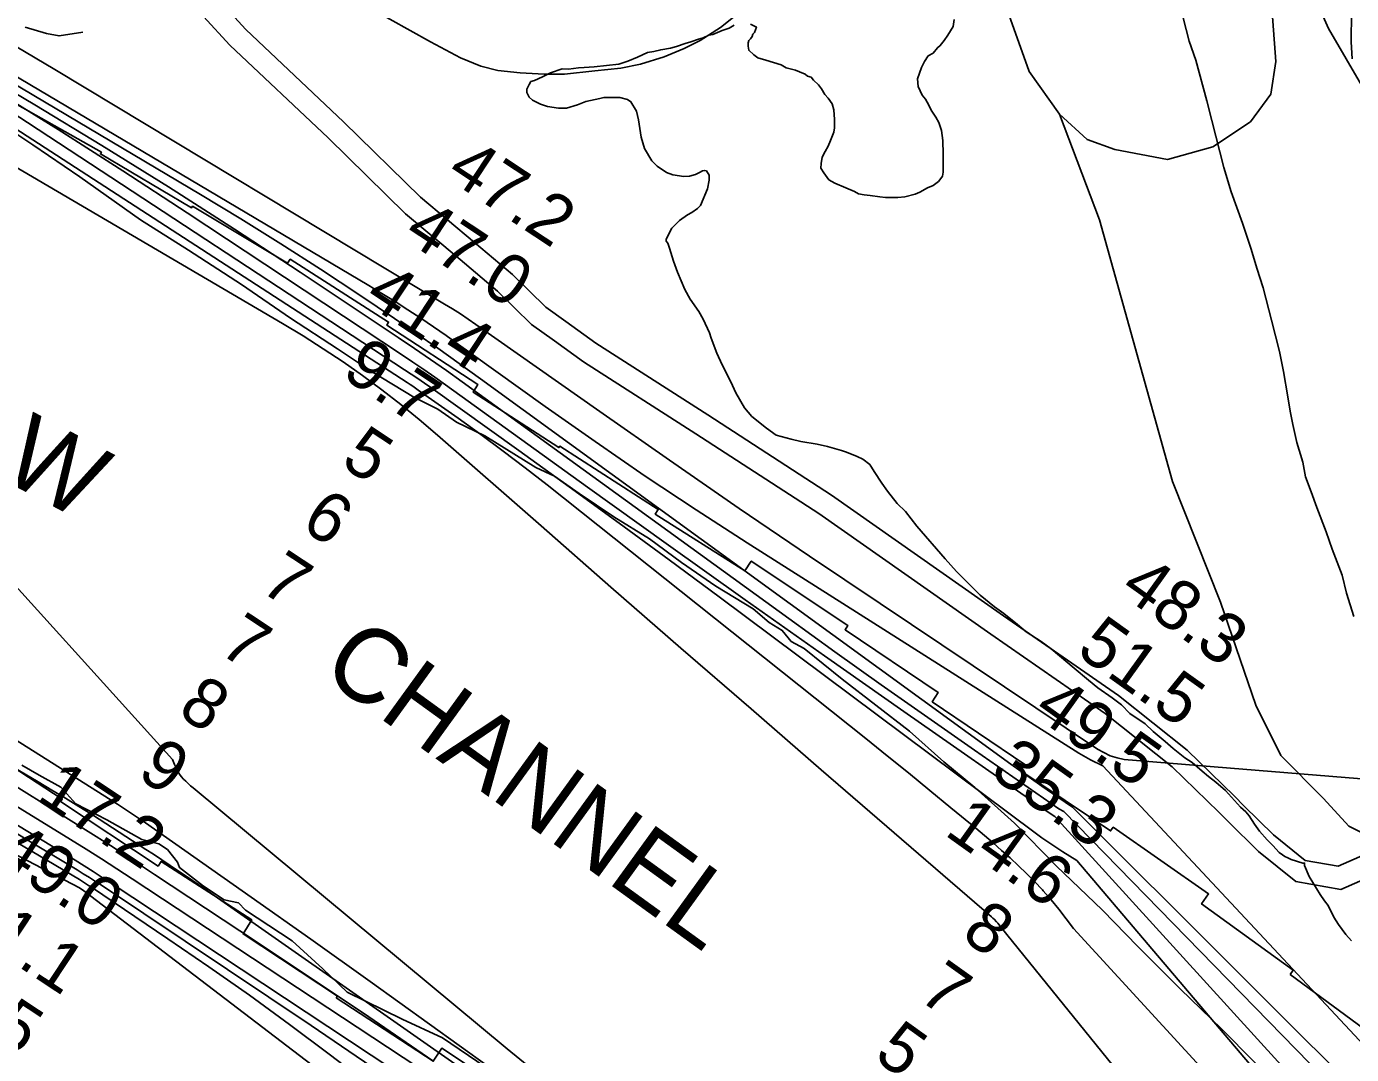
# Model space of a CAD drawing. Extents: x 3180038 to 3217926, y 922069 to 947485.
# Drawn here: x 3203764 to 3205543, y 930561 to 931941 of the extents above; entities that cross this region are included whole.
import ezdxf

# ---------------------------------------------------------------- set-up
doc = ezdxf.new("R2010")
doc.units = 0
for name, color, linetype in [('V-LEVE-TOET', 7, 'Continuous'), ('V-RIVR-EDGE', 7, 'Continuous'), ('V-RIVR-RANG', 7, 'Continuous'), ('V-ROAD-CNTR', 7, 'Continuous'), ('V-RRAP-RVMT', 7, 'Continuous'), ('V-RRAP-RVMT-IDEN', 7, 'Continuous'), ('V-SITE-VEGE', 7, 'Continuous'), ('V-TOPO-DPTH', 7, 'Continuous'), ('V-TOPO-MAJR', 7, 'Continuous'), ('V-TOPO-MINR', 7, 'Continuous'), ('V-TOPO-SHOR', 7, 'Continuous'), ('V-TOPO-WATR', 7, 'Continuous')]:
    doc.layers.add(name, color=color, linetype=linetype)

msp = doc.modelspace()

# ---------------------------------------------------------------- linework, layer by layer
at = {"layer": 'V-LEVE-TOET'}
msp.add_lwpolyline([(3204224.7, 931966.3), (3204306.2, 931920.5), (3204346.9, 931899.1), (3204373.8, 931887.9), (3204397, 931882.2), (3204426.9, 931878.9), (3204458.8, 931877), (3204486.1, 931877.3), (3204527.2, 931881.7), (3204561.9, 931885.2), (3204588.4, 931890.4), (3204620.2, 931900.5), (3204646.7, 931911.5), (3204668.5, 931922.4), (3204695.6, 931939.8), (3204713.3, 931953.5)], dxfattribs=at)
at = {"layer": 'V-RIVR-EDGE'}
for points in [[(3204790.3, 931115.2), (3204778.6, 931130), (3204760.9, 931140.5), (3204739.3, 931158.9), (3204689.3, 931189.5), (3204643.5, 931221.1), (3204600.3, 931253), (3204552.5, 931282.6), (3204506.1, 931313.8), (3204473, 931337.2), (3204447.8, 931348.7), (3204379.4, 931391.5), (3204341.5, 931409.9), (3204316.3, 931427.3), (3204283.9, 931443.2), (3204227.3, 931477.7), (3204181.5, 931508.3), (3204118.6, 931549.4), (3204052.6, 931594.5), (3203981.6, 931640.5), (3203917.1, 931681.3), (3203835.6, 931739.2), (3203772.8, 931782.3), (3203727.7, 931811.6)], [(3205554.7, 930389.4), (3205516.2, 930428.1), (3205477.3, 930470.2), (3205459, 930498.7), (3205411.6, 930551.3), (3205368.8, 930594.7), (3205312.5, 930648.9), (3205256, 930705.4), (3205208.6, 930754.3), (3205146.1, 930814.1), (3205090.2, 930871.3), (3205037, 930918.9), (3204995.4, 930953.4), (3204949.3, 930994.8), (3204859, 931064.5), (3204808, 931105.6), (3204790.3, 931115.2)], [(3203758, 930948.9), (3203781.1, 930935.9), (3203810.1, 930919.6), (3203830.4, 930897.4), (3203871.9, 930875.6), (3203919, 930849.2), (3203941.6, 930843.6), (3203953.6, 930835.7), (3203966.9, 930819), (3203969.7, 930811.6), (3204001.9, 930786.6), (3204029.6, 930768.1), (3204048.5, 930764.3), (3204058.2, 930754.6), (3204120.9, 930713.3), (3204161.9, 930675.4), (3204194.7, 930644.3), (3204268.5, 930608.1), (3204322.4, 930583.1), (3204379.6, 930544.1)]]:
    msp.add_lwpolyline(points, dxfattribs=at)
at = {"layer": 'V-ROAD-CNTR'}
for points in [[(3203927.3, 932078.6), (3203952.9, 932052.4), (3204058.5, 931937.2), (3204189.7, 931813), (3204292.8, 931711.8), (3204365.5, 931651.1), (3204416.4, 931608), (3204461.2, 931564.2), (3204487.9, 931544.9)], [(3203893.4, 932070.5), (3203893.5, 932070.1), (3203931.1, 932031.8), (3204037.1, 931916.1), (3204168.9, 931791.4), (3204272.7, 931689.6), (3204346.1, 931628.2), (3204396.2, 931585.8), (3204441.9, 931541.1), (3204472.7, 931518.9)], [(3204487.9, 931544.9), (3204528.5, 931515.7), (3204678.8, 931419.4), (3204844.5, 931311.7), (3205075.7, 931149.5), (3205230.1, 931042.7), (3205322, 930969.3), (3205385.4, 930907.5), (3205398.3, 930894.7)], [(3204472.7, 931518.9), (3204511.6, 931490.9), (3204662.5, 931394.2), (3204827.8, 931286.9), (3205058.5, 931124.9), (3205212.2, 931018.6), (3205302.1, 930946.8), (3205364.4, 930886.1), (3205377, 930873.6)], [(3205398.3, 930894.7), (3205438, 930855.6), (3205480.6, 930821.3), (3205524.8, 930813.3), (3205579, 930837.2), (3205629, 930856.9), (3205688.9, 930832.2), (3205772, 930767.8), (3205822.7, 930729.8), (3205900.6, 930698.1), (3205940.3, 930677.8)], [(3205377, 930873.6), (3205418, 930833.2), (3205467.7, 930793.1), (3205528.5, 930782.2), (3205590.6, 930809.5), (3205628.7, 930824.6), (3205673.8, 930806), (3205753.8, 930744), (3205807.8, 930703.5), (3205888.1, 930670.8), (3205919.9, 930654.5)]]:
    msp.add_lwpolyline(points, dxfattribs=at)
at = {"layer": 'V-RRAP-RVMT'}
for points in [[(3203734.7, 931845.7), (3203864.7, 931772.3), (3203863.4, 931769.9), (3203985.8, 931697.7), (3203987.1, 931699.7), (3204114.6, 931623.2), (3204118.1, 931628.6), (3204250.2, 931544.2), (3204247.7, 931540.2), (3204370.1, 931460.1), (3204363.7, 931449.9), (3204478.8, 931375.5), (3204480, 931377.4), (3204612.2, 931292.5), (3204608.2, 931286.2), (3204728.2, 931210.2), (3204736.9, 931223.1), (3204866.8, 931136.6), (3204863, 931130.9), (3204988, 931046.5), (3204979.9, 931034.3), (3205104.3, 930949.8), (3205098.7, 930941.3), (3205219.2, 930860.7), (3205222.8, 930865.7), (3205350.8, 930776.2), (3205341.5, 930762.8), (3205464.3, 930673.6), (3205460.3, 930668.1)], [(3204179.9, 930636.7), (3204181.4, 930639), (3204054.8, 930722.5), (3204066.5, 930741.2), (3203944.9, 930819.8), (3203940.8, 930813.6), (3203810, 930900.3), (3203812.1, 930903.6), (3203686.3, 930985.5)], [(3205460.3, 930668.1), (3205575.8, 930583)], [(3205007.3, 930048.9), (3204890.5, 930141.5), (3204892.2, 930143.7), (3204782.3, 930224.5), (3204785.8, 930229.6), (3204665.7, 930318.5), (3204666.4, 930319.6), (3204553.7, 930396.2), (3204554.9, 930398), (3204433.4, 930477.4), (3204441.2, 930489.9), (3204321.8, 930569.1), (3204310, 930551.4), (3204179.9, 930636.7)]]:
    msp.add_lwpolyline(points, dxfattribs=at)
at = {"layer": 'V-SITE-VEGE'}
for points in [[(3205314.1, 931963.5), (3205320.9, 931937.1), (3205324.7, 931921.5), (3205333.9, 931895.8), (3205348.4, 931841.4), (3205355.2, 931814.9), (3205371.2, 931751.9), (3205381.1, 931719.2), (3205396.4, 931677.2), (3205407.9, 931642.2), (3205415.5, 931616.5), (3205423.9, 931590.1), (3205435.4, 931546.5), (3205446, 931504.5), (3205451.3, 931478), (3205457.3, 931443.8), (3205460.4, 931424.4), (3205464.1, 931406.5), (3205469.4, 931382.4), (3205477.1, 931355.9), (3205480.9, 931336.5), (3205488.5, 931316.3), (3205496.2, 931295.3), (3205508.4, 931262.6), (3205516.8, 931239.2), (3205529.9, 931204.2), (3205536, 931180.1), (3205545.9, 931148.9)], [(3205543.7, 931897.8), (3205542.2, 931920.4), (3205542.5, 931960)], [(3204648.1, 931918.1), (3204655.9, 931920.4), (3204666, 931924.3), (3204672.2, 931925.8), (3204680, 931929.6), (3204685.4, 931930.4), (3204697.9, 931935.7), (3204707.2, 931938.8), (3204714.2, 931942.7)], [(3204736, 931944.1), (3204743.8, 931940.2), (3204741.4, 931933.2), (3204739, 931930.9), (3204738.2, 931927.8), (3204735.9, 931924.7), (3204733.6, 931922.4), (3204732.8, 931919.2), (3204732.7, 931914.6), (3204733.5, 931909.1), (3204740.4, 931902.9), (3204745.9, 931899), (3204756.7, 931895.8), (3204776.9, 931889.5), (3204783.9, 931885.6), (3204796.3, 931882.4), (3204801.7, 931880), (3204809.4, 931876.9), (3204812.5, 931874.5), (3204817.2, 931873), (3204820.3, 931869.1), (3204827.2, 931862.8), (3204831.1, 931857.4), (3204835.7, 931849.6), (3204840.3, 931844.9), (3204845.7, 931837.1), (3204848, 931829.3), (3204848.7, 931816.1), (3204848.7, 931805.2), (3204847.9, 931799), (3204843.2, 931788.1), (3204840, 931780.4), (3204836.1, 931773.4), (3204832.2, 931765.7), (3204830.6, 931757.1), (3204830.5, 931750.9), (3204834.4, 931744.7), (3204841.3, 931735.3), (3204849.1, 931730.6), (3204863.8, 931724.3), (3204875.4, 931719.6), (3204880.8, 931716.5), (3204888.6, 931714.9), (3204896.4, 931714.1), (3204909.6, 931712.4), (3204917.3, 931711.6), (3204933.6, 931711.5), (3204943, 931712.3), (3204957, 931716.1), (3204963.2, 931718.4), (3204973.3, 931724.5), (3204981.1, 931727.6), (3204988.1, 931733), (3204991.3, 931736.9), (3204993.6, 931740), (3204994.4, 931745.4), (3204994.5, 931769.5), (3204993.9, 931788.1), (3204992.4, 931801.3), (3204988.6, 931812.2), (3204984.7, 931819.2), (3204978.5, 931828.6), (3204975.5, 931835.6), (3204970.8, 931843.4), (3204966.2, 931848.9), (3204960.8, 931860.5), (3204960.1, 931870.6), (3204965.6, 931886.2), (3204969.6, 931893.9), (3204974.3, 931901.6), (3204981.3, 931905.5), (3204986.8, 931912.5), (3204990.7, 931915.5), (3204996.1, 931922.5), (3205000.8, 931929.5), (3205007.9, 931941.1), (3205009.5, 931950.4)], [(3205126.2, 931115.4), (3205106.1, 931128), (3205094.5, 931138.1), (3205075.9, 931153), (3205063.5, 931161.6), (3205044.2, 931177.3), (3205012.5, 931209.3), (3204997.1, 931226.4), (3204959.2, 931270.2), (3204943.8, 931289.7), (3204933, 931300.6), (3204919.9, 931317), (3204912.2, 931327.9), (3204902.1, 931343.5), (3204896, 931352.8), (3204886.7, 931359.9), (3204879, 931363.8), (3204865, 931369.3), (3204858, 931371.7), (3204839.4, 931377.2), (3204825.4, 931380.4), (3204803.7, 931383.6), (3204790.5, 931386.8), (3204770.3, 931392.3), (3204757.2, 931401.7), (3204737.9, 931417.4), (3204727.8, 931429.1), (3204716.3, 931449.3), (3204709.4, 931464.1), (3204697.8, 931486.7), (3204690.9, 931502.3), (3204683.3, 931522.5), (3204681, 931529.6), (3204672.5, 931548.2), (3204666.4, 931558.4), (3204654.8, 931574.7), (3204647.9, 931588), (3204637.9, 931611.3), (3204632.5, 931626.1), (3204627.2, 931643.3), (3204624.9, 931650.3), (3204622.6, 931652.6), (3204622.6, 931655.7), (3204630.4, 931670.4), (3204640.6, 931680.5), (3204651.5, 931688.2), (3204657, 931691.3), (3204664.8, 931696.7), (3204668.7, 931700.5), (3204678.1, 931723), (3204680.5, 931734.6), (3204680.5, 931741.6), (3204676.7, 931747.1), (3204674.4, 931747.9), (3204671.3, 931747.1), (3204667.4, 931744.8), (3204661.9, 931742.5), (3204654.1, 931740.2), (3204646.4, 931739.5), (3204631.6, 931741.9), (3204623.1, 931745), (3204610.7, 931753.7), (3204603.7, 931760.7), (3204593.7, 931777.1), (3204589.1, 931792.6), (3204585.4, 931815.9), (3204583.1, 931827.6), (3204575.4, 931840.1), (3204570.8, 931843.2), (3204560.7, 931845.6), (3204538.9, 931845.7), (3204533.5, 931844.2), (3204514.8, 931840.4), (3204503.9, 931835.8), (3204489.1, 931831.2), (3204478.3, 931831.3), (3204463.5, 931833.7), (3204454.2, 931836.8), (3204443.4, 931842.3), (3204438.7, 931846.2), (3204435.7, 931852.5), (3204435.7, 931857.1), (3204438.8, 931863.3), (3204441.2, 931867.2), (3204445.8, 931868.7), (3204456.7, 931873.3), (3204467.6, 931878.7), (3204483.2, 931884.1), (3204491.8, 931884), (3204505, 931885.5), (3204512.7, 931886.2), (3204526, 931886.9), (3204559.4, 931890.7), (3204571.1, 931894.5), (3204584.3, 931899.8), (3204597.5, 931906), (3204606.1, 931907.5), (3204615.4, 931909.8), (3204628.6, 931912), (3204636.4, 931914.3), (3204648.1, 931918.1)], [(3205542.8, 930713.2), (3205535.1, 930721.7), (3205525, 930735), (3205518.9, 930745.1), (3205511.2, 930760.7), (3205506.6, 930766.9), (3205500.4, 930775.5), (3205495.8, 930783.3), (3205485.8, 930799.7), (3205479.6, 930814.5), (3205479.6, 930817.6), (3205477.3, 930817.6), (3205461.8, 930822.3), (3205457.1, 930824.7), (3205453.3, 930826.3), (3205450.2, 930828.6), (3205445.5, 930831.7), (3205437, 930841.1), (3205429.3, 930848.9), (3205419.3, 930860.6), (3205412.3, 930870), (3205405.4, 930880.9), (3205400.8, 930886.4), (3205393.8, 930892.6), (3205373.7, 930915.3), (3205360.6, 930926.2), (3205350.5, 930934), (3205342, 930941.1), (3205328.9, 930952.8), (3205318.8, 930959), (3205303.3, 930971.6), (3205292.5, 930980.9), (3205276.3, 930994.2), (3205265.5, 931004.4), (3205245.3, 931018.5), (3205233.7, 931030.2), (3205221.4, 931039.6), (3205202, 931052.9), (3205189.6, 931063.1), (3205170.3, 931079.5), (3205139.4, 931105.3), (3205126.2, 931115.4)]]:
    msp.add_lwpolyline(points, dxfattribs=at)
at = {"layer": 'V-TOPO-DPTH'}
for points in [[(3205764.2, 930081.6), (3205169.3, 930729.8), (3205159.8, 930742.9), (3205150, 930755.7), (3205139.7, 930768.1), (3205128.9, 930780.2), (3205127.7, 930781.6), (3205117.2, 930792.7), (3205106.5, 930803.5), (3205095.5, 930814.1), (3205084.3, 930824.5), (3205072.9, 930834.7), (3205061.5, 930844.7), (3205049.9, 930854.6), (3205038.2, 930864.4), (3205004.9, 930891.9), (3204976.5, 930915.3), (3204948, 930938.6), (3204919.3, 930961.7), (3204890.6, 930984.8), (3204462.8, 931325.4), (3204433.4, 931348.4), (3204403.8, 931371), (3204373.8, 931393.2), (3204343.6, 931415), (3204289.9, 931452.9), (3204286.3, 931455.5), (3204282.7, 931458), (3204279, 931460.4), (3204275.3, 931462.9), (3203553.5, 931931)], [(3205764.2, 930081.6), (3205169.3, 930729.8), (3205159.8, 930742.9), (3205150, 930755.7), (3205139.7, 930768.1), (3205128.9, 930780.2), (3205127.7, 930781.6), (3205117.2, 930792.7), (3205106.5, 930803.5), (3205095.5, 930814.1), (3205084.3, 930824.5), (3205072.9, 930834.7), (3205061.5, 930844.7), (3205049.9, 930854.6), (3205038.2, 930864.4), (3205004.9, 930891.9), (3204976.5, 930915.3), (3204948, 930938.6), (3204919.3, 930961.7), (3204890.6, 930984.8), (3204462.8, 931325.4), (3204433.4, 931348.4), (3204403.8, 931371), (3204373.8, 931393.2), (3204343.6, 931415), (3204289.9, 931452.9), (3204286.3, 931455.5), (3204282.7, 931458), (3204279, 931460.4), (3204275.3, 931462.9), (3203553.5, 931931)], [(3203719, 931856.8), (3203806.7, 931802.6), (3203893.6, 931747.1), (3203980, 931690.9), (3204267.7, 931500.5), (3204282.6, 931490.5), (3204297.4, 931480.4), (3204312.1, 931470.1), (3204326.7, 931459.7), (3204517, 931322.5), (3204622.8, 931246.6), (3204728.9, 931171), (3204835.3, 931095.9), (3204941.9, 931021.1), (3205133, 930887.7), (3205144.4, 930880.3), (3205783.7, 930177.2)], [(3203230.2, 931311), (3203886.4, 930896.6), (3203895.8, 930890.5), (3203905.2, 930884.4), (3203914.5, 930878.1), (3203923.7, 930871.8), (3204065.6, 930771.9), (3204145.7, 930715.3), (3204225.5, 930658.6), (3204305.1, 930601.4), (3204384.5, 930544), (3204694.7, 930318.9), (3204716.5, 930302.8), (3204738.4, 930286.7), (3204760, 930270.4), (3204781.6, 930253.9), (3204967.2, 930111.6), (3205053.2, 930044.6), (3205138.7, 929976.8), (3205223.1, 929907.9), (3205307, 929838.2), (3205338.5, 929811.6), (3205364.4, 929847)], [(3204384.5, 930544), (3204305.1, 930601.4), (3204225.5, 930658.6), (3204145.7, 930715.3), (3204065.6, 930771.9), (3203923.7, 930871.8), (3203914.5, 930878.1), (3203905.2, 930884.4), (3203895.8, 930890.5), (3203886.4, 930896.6), (3203230.2, 931311)], [(3203732.4, 930931.5), (3203816.9, 930878.9), (3203846.9, 930860), (3203876.7, 930841.1), (3203906.4, 930821.9), (3203936, 930802.5), (3204050.7, 930726.8), (3204137.4, 930669.1), (3204223.7, 930611), (3204309.5, 930552.1)]]:
    msp.add_lwpolyline(points, dxfattribs=at)
at = {"layer": 'V-TOPO-MAJR'}
for points in [[(3205890.8, 930218.2), (3205208.9, 930948.2), (3205192.5, 930956.3), (3205176.5, 930965.4), (3204731.5, 931247.7), (3204662.9, 931292.1), (3204594.7, 931337.3), (3204527.3, 931383.6), (3204460.4, 931430.7), (3204361, 931502.1), (3204344.2, 931514), (3204327.3, 931525.9), (3204310.4, 931537.6), (3204293.3, 931549.2), (3204276.1, 931560.5), (3204258.8, 931571.7), (3204241.3, 931582.6), (3204223.6, 931593.2), (3203515.6, 932013.6)], [(3203569.6, 930966.2), (3203832.2, 930808.4), (3203840.4, 930803.3), (3203848.5, 930798.3), (3203856.6, 930793.1), (3203864.6, 930787.8), (3204146.1, 930599.7), (3204237.6, 930537.4)]]:
    msp.add_lwpolyline(points, dxfattribs=at)
at = {"layer": 'V-TOPO-MINR'}
for points in [[(3206030.2, 930031.8), (3205168.1, 930892.7), (3205166.8, 930893.5), (3205141.3, 930911.1), (3205127.2, 930920.9), (3205113.2, 930930.7), (3205099.3, 930940.6), (3205085.5, 930950.6), (3204373.6, 931468.1), (3204345, 931488.7), (3204316.2, 931509), (3204287.2, 931529), (3204258.1, 931548.8), (3204211.6, 931580.2), (3204158.8, 931615), (3204105.6, 931649.3), (3204051.9, 931682.7), (3203997.8, 931715.4), (3203502.2, 932010)], [(3205889.7, 930135.1), (3205156.3, 930886.7), (3205149.9, 930890.6), (3205036.8, 930969.1), (3204974.1, 931012.9), (3204911.5, 931057), (3204849.3, 931101.4), (3204787.2, 931146.1), (3204349, 931463.7), (3204327.7, 931478.9), (3204306.3, 931494), (3204284.8, 931508.8), (3204263.1, 931523.4), (3204131.4, 931611.3), (3204043.4, 931669.1), (3203954.8, 931725.9), (3203865.3, 931781.4), (3203775.2, 931835.9), (3203488.7, 932006.4)], [(3205433.8, 930284.5), (3205072.2, 930731), (3205070.9, 930733.1), (3205067.9, 930736.9), (3205066.3, 930738.7), (3205062.9, 930742.2), (3205061.1, 930743.8), (3205059.3, 930745.4), (3204830.9, 930943), (3204736.7, 931024.6), (3204642.6, 931106.4), (3204548.6, 931188.3), (3204454.8, 931270.4), (3204315.6, 931392.5), (3204291.2, 931413.2), (3204266.4, 931433.5), (3204241, 931453.1), (3204215.3, 931472.2), (3204189, 931490.6), (3204162.4, 931508.4), (3204135.3, 931525.5), (3204107.9, 931542.1), (3203457, 931924)], [(3205594.4, 930927.7), (3205237.3, 930956.8), (3205227.9, 930958.9), (3205218.8, 930961.8), (3205210.1, 930965.9), (3205201.8, 930970.7), (3204909.9, 931166), (3204815.3, 931229.8), (3204720.9, 931294), (3204627.1, 931358.8), (3204533.5, 931424.1), (3204367.4, 931540.8), (3204357, 931548), (3204346.5, 931555), (3204335.8, 931561.8), (3204325.1, 931568.4), (3203802.2, 931883.4), (3203749.3, 931914.6)], [(3205783.7, 930177.2), (3205144.4, 930880.3), (3205133, 930887.7), (3204941.9, 931021.1), (3204835.3, 931095.9), (3204728.9, 931171), (3204622.8, 931246.6), (3204517, 931322.5), (3204326.7, 931459.7), (3204312.1, 931470.1), (3204297.4, 931480.4), (3204282.6, 931490.5), (3204267.7, 931500.5), (3203980, 931690.9), (3203893.6, 931747.1), (3203806.7, 931802.6), (3203719, 931856.8)], [(3205756, 930135.5), (3205174.1, 930820.9), (3205164.6, 930827), (3205155.1, 930832.9), (3205145.6, 930839), (3205136.3, 930845.2), (3205127.1, 930851.6), (3205118, 930858.2), (3204693.7, 931175.1), (3204626.9, 931224.8), (3204559.8, 931274.1), (3204492.5, 931323), (3204424.9, 931371.6), (3204306.9, 931456.1), (3204298.2, 931462.2), (3204289.5, 931468.3), (3204280.6, 931474.3), (3204271.7, 931480.2), (3203765.5, 931812), (3203713.4, 931845.7)], [(3203120, 931315.4), (3203779.9, 930926.6), (3203798.2, 930915.7), (3203816.5, 930904.6), (3203834.6, 930893.5), (3203852.7, 930882.2), (3203870.7, 930870.8), (3203888.7, 930859.3), (3203906.5, 930847.7), (3203924.4, 930836), (3203934.4, 930829.4), (3203957.2, 930814.2), (3203979.9, 930799), (3204002.5, 930783.5), (3204024.9, 930767.9), (3204697.7, 930297)], [(3203677.2, 931269.3), (3203960, 930956.8), (3203963, 930950.1), (3203965.3, 930944.7), (3203967.2, 930940.8), (3203969.3, 930937.1), (3203971.9, 930933.7), (3203974.8, 930930.4), (3203977.9, 930927.4), (3203981.1, 930924.4), (3203984.4, 930921.5), (3203987.7, 930918.6), (3204409.5, 930568.3), (3204465.1, 930522.7)], [(3203114.1, 931255), (3203829.3, 930821.4), (3203841.5, 930813.8), (3203853.7, 930806.2), (3203865.9, 930798.4), (3203877.9, 930790.5), (3204663.1, 930270.7)], [(3203014.2, 931213.3), (3203835.1, 930784.2), (3203835.6, 930783.9), (3203838.1, 930782.5), (3203841.2, 930780.3), (3204643.5, 930167.6)], [(3203457.2, 931074.4), (3203823.2, 930849.2), (3203844.1, 930836.3), (3203864.9, 930823.1), (3203885.6, 930809.8), (3203906.1, 930796.4), (3204349.6, 930503.5)], [(3203732.4, 930931.5), (3203816.9, 930878.9), (3203846.9, 930860), (3203876.7, 930841.1), (3203906.4, 930821.9), (3203936, 930802.5), (3204050.7, 930726.8), (3204137.4, 930669.1), (3204223.7, 930611), (3204309.5, 930552.1)], [(3203737.8, 930853.5), (3203835.1, 930795.4), (3203839.2, 930792.9), (3203843.3, 930790.4), (3203847.4, 930787.7), (3203851.4, 930785.1), (3203954, 930716.1), (3204009, 930678.4), (3204063.5, 930640.1), (3204117.3, 930600.9), (3204170.6, 930561), (3204643, 930201.1)]]:
    msp.add_lwpolyline(points, dxfattribs=at)
at = {"layer": 'V-TOPO-SHOR'}
for points in [[(3203951.3, 933745.4), (3204174.3, 933468.4), (3204322.9, 933296.1), (3204434.4, 933154.2), (3204559.4, 933005.6), (3204876.9, 932444.8), (3205001.9, 932184.7), (3205110, 931880.7), (3205150.5, 931823.3), (3205187.7, 931789.5), (3205224.8, 931776), (3205295.8, 931762.5), (3205356.6, 931779.4), (3205407.2, 931813.2), (3205434.3, 931850.3), (3205441, 931894.2), (3205430.9, 932032.7), (3205356.6, 932424.6), (3205339.7, 932485.4)], [(3205474.8, 932022.6), (3205511.9, 931938.2), (3205559.2, 931857.1)], [(3203762.2, 931940.3), (3203790.9, 931931.8), (3203807.8, 931928.4), (3203839.9, 931933.5)], [(3205150.5, 931823.3), (3205204.6, 931681.4), (3205302.5, 931330.1), (3205366.7, 931168), (3205414, 931029.5), (3205447.8, 930961.9), (3205505.2, 930904.5), (3205539, 930867.3), (3205566, 930853.8)]]:
    msp.add_lwpolyline(points, dxfattribs=at)
at = {"layer": 'V-TOPO-WATR'}
for points in [[(3205764.2, 930081.6), (3205169.3, 930729.8), (3205159.8, 930742.9), (3205150, 930755.7), (3205139.7, 930768.1), (3205128.9, 930780.2), (3205127.7, 930781.6), (3205117.2, 930792.7), (3205106.5, 930803.5), (3205095.5, 930814.1), (3205084.3, 930824.5), (3205072.9, 930834.7), (3205061.5, 930844.7), (3205049.9, 930854.6), (3205038.2, 930864.4), (3205004.9, 930891.9), (3204976.5, 930915.3), (3204948, 930938.6), (3204919.3, 930961.7), (3204890.6, 930984.8), (3204462.8, 931325.4), (3204433.4, 931348.4), (3204403.8, 931371), (3204373.8, 931393.2), (3204343.6, 931415), (3204289.9, 931452.9), (3204286.3, 931455.5), (3204282.7, 931458), (3204279, 931460.4), (3204275.3, 931462.9), (3203553.5, 931931)], [(3203230.2, 931311), (3203886.4, 930896.6), (3203895.8, 930890.5), (3203905.2, 930884.4), (3203914.5, 930878.1), (3203923.7, 930871.8), (3204065.6, 930771.9), (3204145.7, 930715.3), (3204225.5, 930658.6), (3204305.1, 930601.4), (3204384.5, 930544)]]:
    msp.add_lwpolyline(points, dxfattribs=at)

# ---------------------------------------------------------------- texts
at = {"layer": 'V-RIVR-RANG'}
for s, rotation, p in [('47.2', 326.5083, (3204325.3, 931738.8)), ('47.0', 326.5083, (3204267.9, 931656.9)), ('41.4', 326.5083, (3204215.3, 931571.8)), ('9.7', 326.5083, (3204185.4, 931471.6)), ('5', 326.5083, (3204183.9, 931352.7)), ('6', 326.5083, (3204130.3, 931268.3)), ('7', 326.5083, (3204075.3, 931184.8)), ('48.3', 324.3883, (3205229.4, 931180.5)), ('7', 326.5083, (3204020.3, 931101.3)), ('51.5', 324.3883, (3205171.3, 931099.1)), ('8', 326.5083, (3203964.9, 931018)), ('49.5', 324.3883, (3205113.3, 931017.6)), ('9', 326.5083, (3203910.6, 930934)), ('35.3', 324.3883, (3205055.3, 930936.2)), ('17.2', 326.5083, (3203775.6, 930903.5)), ('14.6', 324.3883, (3204994.7, 930856.6)), ('49.0', 326.5083, (3203718.2, 930821.6)), ('51.1', 326.5083, (3203667.6, 930735.1)), ('8', 324.3883, (3205016.7, 930717.9)), ('50.5', 326.5083, (3203610.6, 930652.9)), ('7', 324.3883, (3204959.1, 930636.1)), ('5', 324.3883, (3204899.7, 930555.6))]:
    msp.add_text(s, height=67, rotation=rotation, dxfattribs=at).set_placement(p)
at = {"layer": 'V-RRAP-RVMT-IDEN'}
for s, rotation, p in [('INFLOW', 332.1756, (3203377.3, 931519.6)), ('CHANNEL', 324.0922, (3204156.1, 931071.8))]:
    msp.add_text(s, height=100, rotation=rotation, dxfattribs=at).set_placement(p)

doc.saveas('drawing.dxf')
